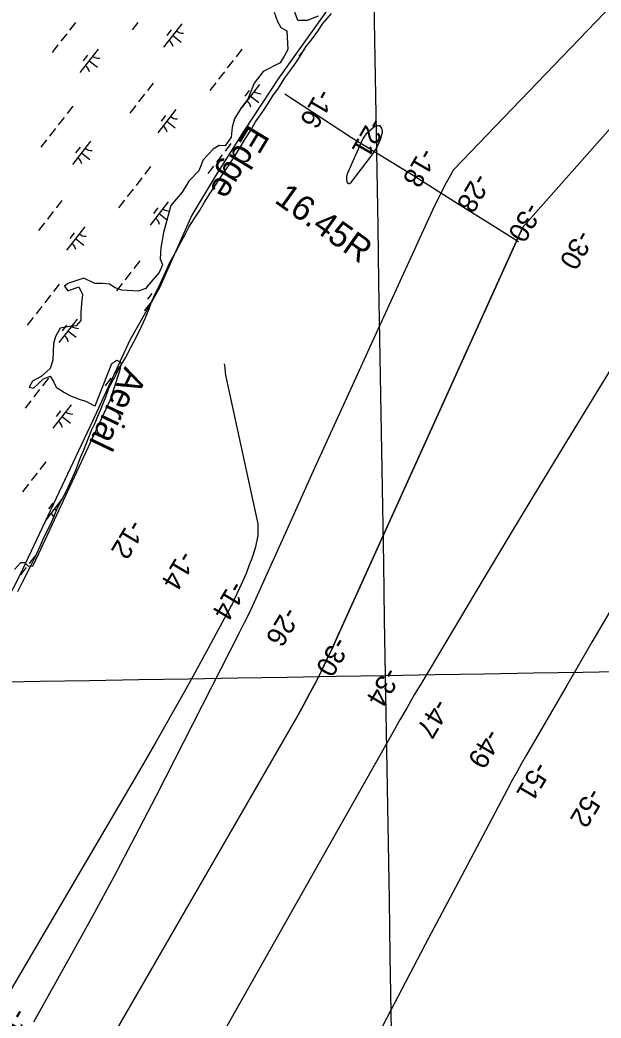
# Model space of a CAD drawing. Extents: x 3888273 to 3909528, y 158682 to 181032.
# Drawn here: x 3898591 to 3899572, y 168295 to 169980 of the extents above; entities that cross this region are included whole.
import ezdxf

# ---------------------------------------------------------------- set-up
doc = ezdxf.new("R2010")
doc.units = 0
for name, color, linetype in [('V-GRID-MAJR', 7, 'Continuous'), ('V-LEVE-TOET', 7, 'Continuous'), ('V-RIVR-EDGE', 7, 'Continuous'), ('V-RIVR-IDEN', 7, 'Continuous'), ('V-RIVR-RANG', 7, 'Continuous'), ('V-RRAP-FSHR', 7, 'Continuous'), ('V-STRM-FMON', 7, 'Continuous'), ('V-TOPO-DPTH', 7, 'Continuous'), ('V-TOPO-MAJR', 7, 'Continuous'), ('V-TOPO-MINR', 7, 'Continuous'), ('V-WETL-SWMP', 7, 'Continuous')]:
    doc.layers.add(name, color=color, linetype=linetype)

msp = doc.modelspace()

# ---------------------------------------------------------------- linework, layer by layer
at = {"layer": 'V-GRID-MAJR'}
for points in [[(3899339.3, 161091.9), (3899310.2, 162813.4), (3899208, 168873.7), (3899105.7, 174933.9), (3899088.2, 175974.6)], [(3893488.4, 168777.6), (3893877.7, 168784.1), (3899208, 168873.7), (3904538.3, 168964), (3905476.7, 168980)]]:
    msp.add_spline(points, degree=3, dxfattribs=at)
at = {"layer": 'V-LEVE-TOET'}
msp.add_lwpolyline([(3899037.7, 169855.3), (3899116.1, 169804.2), (3899150.3, 169781.8), (3899256, 169716.6), (3899330.3, 169669.5), (3899388.6, 169633.4), (3899432.4, 169606.3)], dxfattribs=at)
at = {"layer": 'V-RIVR-EDGE'}
for points in [[(3899094.2, 169986.6), (3899075.6, 169979.2), (3899059.8, 169979.2), (3899049.6, 170007)], [(3899019.9, 169993.1), (3899025.4, 169977.3), (3899031, 169967.1), (3899041.2, 169961.5), (3899043.1, 169929.9), (3899036.6, 169918.8), (3899030.1, 169907.6), (3899001.3, 169892.7), (3898986.4, 169873.2), (3898975.3, 169846.3), (3898964.1, 169831.4), (3898953, 169812.8), (3898949.2, 169798.9), (3898947.4, 169782.2), (3898937.2, 169767.3), (3898926.9, 169768.2), (3898916.7, 169761.7), (3898900, 169744.1), (3898892.6, 169725.5), (3898875.8, 169707.8), (3898864.7, 169689.2), (3898845.2, 169666.9), (3898833.1, 169621.4), (3898828.5, 169595.4), (3898827.5, 169576.8), (3898831.2, 169566.6), (3898825.7, 169553.6), (3898805.2, 169529.4), (3898803.4, 169526.6), (3898790.4, 169522), (3898762.5, 169523.8), (3898751.3, 169527.6), (3898742, 169534.1), (3898730, 169535), (3898716.9, 169535), (3898698.4, 169544.3), (3898671.4, 169535), (3898670.5, 169534.1), (3898665.8, 169530.4), (3898671.4, 169522.9), (3898690, 169529.4), (3898696.5, 169516.4), (3898694.6, 169501.5), (3898693.7, 169486.7), (3898693.7, 169472.7), (3898685.4, 169463.5), (3898674.2, 169462.5), (3898658.4, 169459.7), (3898651, 169445.8), (3898647.3, 169433.7), (3898646.3, 169405.8), (3898641.7, 169391.9), (3898626.8, 169378), (3898611.9, 169370.5), (3898606.4, 169360.3), (3898613.8, 169358.5), (3898630.5, 169374.2), (3898641.7, 169378.9), (3898648.2, 169368.7), (3898651.9, 169360.3), (3898665.8, 169351), (3898676.1, 169345.4), (3898690.9, 169339.9), (3898703, 169336.1), (3898713.2, 169330.6), (3898717.9, 169328.7), (3898745.8, 169400.3), (3898754.1, 169405.8), (3898761.5, 169402.1), (3898758.8, 169387.3), (3898743, 169338.9), (3898622.2, 169078.8), (3898611.9, 169057.4), (3898604.5, 169058.3), (3898598.9, 169063.9), (3898591.5, 169063.9), (3898581.3, 169052.7)]]:
    msp.add_lwpolyline(points, dxfattribs=at)
at = {"layer": 'V-RRAP-FSHR'}
msp.add_lwpolyline([(3899117.7, 170008.4), (3899027.9, 169882.5), (3898969.1, 169793.2), (3898920.8, 169716.9), (3898880.8, 169650.3), (3898826.2, 169527.8), (3898776.3, 169439.3), (3898713.1, 169302.7), (3898590.4, 169042.7), (3898568.5, 169000.3), (3898403.8, 168721), (3898300.8, 168557.2), (3898196.4, 168382.2), (3898104, 168220.1)], dxfattribs=at)
at = {"layer": 'V-TOPO-DPTH'}
for points in [[(3899775.7, 170198.7), (3899322.9, 169727), (3899310.1, 169704.8), (3899298.3, 169682.1), (3899287.1, 169659), (3899183, 169431.8), (3899148.7, 169356.5), (3899114.4, 169281.2), (3899080.3, 169205.9), (3899046.3, 169130.5), (3898994.3, 169014.8), (3898986.2, 168997.3), (3898978, 168979.8), (3898969.5, 168962.5), (3898960.9, 168945.3), (3898820.1, 168669.4), (3898784.9, 168601.4), (3898749.2, 168533.7), (3898712.7, 168466.3), (3898675.7, 168399.3), (3898613.6, 168288.2)], [(3898720.4, 168217.9), (3899049.2, 168787.3), (3899059.7, 168805.9), (3899070.1, 168824.6), (3899080.1, 168843.5), (3899090, 168862.5), (3899099.6, 168881.6), (3899109, 168900.8), (3899118.2, 168920.1), (3899127.1, 168939.6), (3899439.6, 169630.1), (3899917.5, 170170.5)], [(3898720.4, 168217.9), (3899049.2, 168787.3), (3899059.7, 168805.9), (3899070.1, 168824.6), (3899080.1, 168843.5), (3899090, 168862.5), (3899099.6, 168881.6), (3899109, 168900.8), (3899118.2, 168920.1), (3899127.1, 168939.6), (3899439.6, 169630.1), (3899917.5, 170170.5)], [(3899196.2, 169770.2), (3899199.8, 169780.1), (3899202.6, 169790.4), (3899203, 169792.3), (3899201.6, 169797.6), (3899199.1, 169801), (3899194.9, 169801.5), (3899189.6, 169800.1), (3899178.8, 169790.8), (3899175.4, 169787.6), (3899172.4, 169784.1), (3899169.9, 169780.2), (3899167.8, 169776.1), (3899144.1, 169722.4), (3899142.8, 169718.6), (3899142, 169714.8), (3899142, 169710.8), (3899142.4, 169706.9), (3899143.8, 169705), (3899145.3, 169704), (3899147.1, 169704.2), (3899149.1, 169705.3), (3899185.3, 169752.1), (3899191.2, 169761), (3899196.2, 169770.2)], [(3899196.2, 169770.2), (3899199.8, 169780.1), (3899202.6, 169790.4), (3899203, 169792.3), (3899201.6, 169797.6), (3899199.1, 169801), (3899194.9, 169801.5), (3899189.6, 169800.1), (3899178.8, 169790.8), (3899175.4, 169787.6), (3899172.4, 169784.1), (3899169.9, 169780.2), (3899167.8, 169776.1), (3899144.1, 169722.4), (3899142.8, 169718.6), (3899142, 169714.8), (3899142, 169710.8), (3899142.4, 169706.9), (3899143.8, 169705), (3899145.3, 169704), (3899147.1, 169704.2), (3899149.1, 169705.3), (3899185.3, 169752.1), (3899191.2, 169761), (3899196.2, 169770.2)], [(3899634.6, 169465.9), (3899562.8, 169349.4), (3899515.1, 169271.5), (3899467.7, 169193.5), (3899420.5, 169115.3), (3899373.5, 169036.9), (3899269, 168861.8), (3899256.5, 168840.8), (3899244.2, 168819.8), (3899232.1, 168798.7), (3899220, 168777.5), (3898896, 168204.1)], [(3899634.6, 169465.9), (3899562.8, 169349.4), (3899515.1, 169271.5), (3899467.7, 169193.5), (3899420.5, 169115.3), (3899373.5, 169036.9), (3899269, 168861.8), (3899256.5, 168840.8), (3899244.2, 168819.8), (3899232.1, 168798.7), (3899220, 168777.5), (3898896, 168204.1)]]:
    msp.add_lwpolyline(points, dxfattribs=at)
at = {"layer": 'V-TOPO-MAJR'}
msp.add_lwpolyline([(3899599.1, 169002.5), (3899556.4, 168929.6), (3899513.9, 168856.6), (3899445.9, 168739.7), (3899437.6, 168725.1), (3899429.3, 168710.4), (3899421.2, 168695.7), (3899413.3, 168680.8), (3899325.8, 168516), (3899280.5, 168430.2), (3899235.3, 168344.3), (3899190.3, 168258.2)], dxfattribs=at)
at = {"layer": 'V-TOPO-MINR'}
for points in [[(3899775.7, 170198.7), (3899322.9, 169727), (3899310.1, 169704.8), (3899298.3, 169682.1), (3899287.1, 169659), (3899183, 169431.8), (3899148.7, 169356.5), (3899114.4, 169281.2), (3899080.3, 169205.9), (3899046.3, 169130.5), (3898994.3, 169014.8), (3898986.2, 168997.3), (3898978, 168979.8), (3898969.5, 168962.5), (3898960.9, 168945.3), (3898820.1, 168669.4), (3898784.9, 168601.4), (3898749.2, 168533.7), (3898712.7, 168466.3), (3898675.7, 168399.3), (3898613.6, 168288.2)], [(3899917.5, 170170.5), (3899439.6, 169630.1), (3899127.1, 168939.6), (3899118.2, 168920.1), (3899109, 168900.8), (3899099.6, 168881.6), (3899090, 168862.5), (3899080.1, 168843.5), (3899070.1, 168824.6), (3899059.7, 168805.9), (3899049.2, 168787.3), (3898720.4, 168217.9)], [(3899196.2, 169770.2), (3899199.8, 169780.1), (3899202.6, 169790.4), (3899203, 169792.3), (3899201.6, 169797.6), (3899199.1, 169801), (3899194.9, 169801.5), (3899189.6, 169800.1), (3899178.8, 169790.8), (3899175.4, 169787.6), (3899172.4, 169784.1), (3899169.9, 169780.2), (3899167.8, 169776.1), (3899144.1, 169722.4), (3899142.8, 169718.6), (3899142, 169714.8), (3899142, 169710.8), (3899142.4, 169706.9), (3899143.8, 169705), (3899145.3, 169704), (3899147.1, 169704.2), (3899149.1, 169705.3), (3899185.3, 169752.1), (3899191.2, 169761), (3899196.2, 169770.2)], [(3899634.6, 169465.9), (3899562.8, 169349.4), (3899515.1, 169271.5), (3899467.7, 169193.5), (3899420.5, 169115.3), (3899373.5, 169036.9), (3899269, 168861.8), (3899256.5, 168840.8), (3899244.2, 168819.8), (3899232.1, 168798.7), (3899220, 168777.5), (3898896, 168204.1)], [(3898935.3, 169399.3), (3898935.8, 169396.9), (3898938, 169380.3), (3898992.5, 169129.8), (3898992.2, 169109.4), (3898988.1, 169088.6), (3898982, 169071.2), (3898977.3, 169058.5), (3898972.4, 169045.9), (3898967.1, 169033.4), (3898961.6, 169021), (3898952.6, 169001.7), (3898951.4, 168999.1), (3898950.1, 168996.5), (3898948.8, 168993.9), (3898947.5, 168991.4), (3898898.8, 168901.8), (3898872.9, 168854.6), (3898846.7, 168807.6), (3898820, 168760.9), (3898793, 168714.3), (3898566.2, 168328)]]:
    msp.add_lwpolyline(points, dxfattribs=at)
at = {"layer": 'V-WETL-SWMP'}
for p, q in [((3899102.2, 169973.9), (3899116.6, 169990.9)), ((3898684.4, 169975.5), (3898674.6, 169962.9)), ((3898789.9, 169975.8), (3898780.1, 169963.2)), ((3898864, 169973.3), (3898833.3, 169933.9)), ((3899093.7, 169961.2), (3899102.2, 169973.9)), ((3898669.7, 169956.6), (3898659.9, 169944)), ((3898846.3, 169963.1), (3898838.9, 169953.6)), ((3899082.9, 169946.2), (3899093.7, 169961.2)), ((3898848.7, 169953.6), (3898862.9, 169942.5)), ((3899073.6, 169934.7), (3899082.9, 169946.2)), ((3898654.9, 169937.7), (3898645.1, 169925)), ((3898722.8, 169930.9), (3898692.1, 169891.4)), ((3898965.4, 169930.5), (3898955.6, 169917.8)), ((3899070.9, 169930.5), (3899061.8, 169918.8)), ((3899062.4, 169917.3), (3899073.6, 169934.7)), ((3898705, 169920.6), (3898697.7, 169911.1)), ((3898707.4, 169911.1), (3898721.6, 169900.1)), ((3898950.6, 169911.5), (3898940.8, 169898.9)), ((3899048.1, 169896), (3899056.6, 169907.8)), ((3899056.6, 169907.8), (3899062.4, 169917.3)), ((3898935.9, 169892.6), (3898926.1, 169880)), ((3899038, 169882.1), (3899048.1, 169896)), ((3898815.7, 169873.4), (3898805.9, 169860.8)), ((3898921.2, 169873.6), (3898911.3, 169861)), ((3898995.3, 169871.2), (3898964.6, 169831.7)), ((3899027.2, 169865.1), (3899038, 169882.1)), ((3898801, 169854.5), (3898791.1, 169841.8)), ((3898977.5, 169860.9), (3898970.2, 169851.4)), ((3899017.9, 169852.1), (3899027.2, 169865.1)), ((3898980, 169851.4), (3898994.2, 169840.4)), ((3898999.8, 169824), (3899008.6, 169837.4)), ((3899008.6, 169837.4), (3899017.9, 169852.1)), ((3898680, 169834.5), (3898670.2, 169821.9)), ((3898786.2, 169835.5), (3898776.4, 169822.9)), ((3898854.1, 169828.7), (3898823.4, 169789.3)), ((3898988.5, 169807.8), (3898999.8, 169824)), ((3898665.3, 169815.6), (3898655.4, 169803)), ((3898836.3, 169818.5), (3898828.9, 169809)), ((3898838.7, 169809), (3898852.9, 169797.9)), ((3898979.7, 169792.8), (3898988.5, 169807.8)), ((3898650.5, 169796.7), (3898640.7, 169784)), ((3898971.6, 169780.1), (3898979.7, 169792.8)), ((3898635.8, 169777.7), (3898626, 169765.1)), ((3898709.9, 169775.3), (3898679.2, 169735.8)), ((3898947, 169771.3), (3898937.2, 169758.6)), ((3898961.5, 169763.1), (3898971.6, 169780.1)), ((3898692.2, 169765), (3898684.8, 169755.5)), ((3898694.6, 169755.5), (3898708.8, 169744.5)), ((3898952.6, 169748.5), (3898961.5, 169763.1)), ((3898932.2, 169752.3), (3898922.4, 169739.7)), ((3898942.6, 169733.9), (3898952.6, 169748.5)), ((3898811.3, 169732.4), (3898801.4, 169719.8)), ((3898917.5, 169733.4), (3898907.7, 169720.7)), ((3898930.6, 169715.7), (3898942.6, 169733.9)), ((3898796.5, 169713.5), (3898786.7, 169700.8)), ((3898920.6, 169701), (3898930.6, 169715.7)), ((3898781.8, 169694.5), (3898772, 169681.9)), ((3898902.4, 169672.6), (3898911.7, 169687.6)), ((3898911.7, 169687.6), (3898920.6, 169701)), ((3898661.6, 169675.3), (3898651.8, 169662.7)), ((3898767.1, 169675.6), (3898757.2, 169663)), ((3898841.2, 169673.1), (3898810.5, 169633.6)), ((3898893.9, 169658), (3898902.4, 169672.6)), ((3898646.9, 169656.4), (3898637, 169643.8)), ((3898823.4, 169662.8), (3898816.1, 169653.4)), ((3898825.8, 169653.4), (3898840.1, 169642.3)), ((3898885, 169644.5), (3898893.9, 169658)), ((3898632.1, 169637.5), (3898622.3, 169624.8)), ((3898876.1, 169630.3), (3898885, 169644.5)), ((3898700, 169630.7), (3898669.3, 169591.2)), ((3898682.2, 169620.4), (3898674.8, 169610.9)), ((3898860.7, 169601.5), (3898869.6, 169618.1)), ((3898869.6, 169618.1), (3898876.1, 169630.3)), ((3898684.6, 169610.9), (3898698.8, 169599.9)), ((3898853.4, 169587.3), (3898860.7, 169601.5)), ((3898844.6, 169571.5), (3898853.4, 169587.3)), ((3898792.9, 169573.2), (3898783, 169560.6)), ((3898825.8, 169530.8), (3898844.6, 169571.5)), ((3898778.1, 169554.3), (3898768.3, 169541.6)), ((3898657.2, 169534.3), (3898647.3, 169521.7)), ((3898763.4, 169535.3), (3898753.6, 169522.7)), ((3898813.5, 169518.3), (3898806.1, 169508.8)), ((3898813.1, 169504), (3898820, 169519.8)), ((3898820, 169519.8), (3898825.8, 169530.8)), ((3898642.4, 169515.4), (3898632.6, 169502.8)), ((3898814.3, 169506.7), (3898800.5, 169489.1)), ((3898808.9, 169492.2), (3898813.1, 169504)), ((3898627.7, 169496.5), (3898617.9, 169483.8)), ((3898802.4, 169476), (3898808.9, 169492.2)), ((3898613, 169477.5), (3898603.1, 169464.9)), ((3898687.1, 169475), (3898656.4, 169435.6)), ((3898795.1, 169461.4), (3898802.4, 169476)), ((3898669.3, 169464.8), (3898662, 169455.3)), ((3898671.7, 169455.3), (3898685.9, 169444.3)), ((3898788.5, 169447.2), (3898795.1, 169461.4)), ((3898777.8, 169427), (3898788.5, 169447.2)), ((3898768.9, 169409.7), (3898777.8, 169427)), ((3898758.9, 169393.1), (3898768.9, 169409.7)), ((3898759, 169394.3), (3898749.1, 169381.7)), ((3898750.8, 169376.9), (3898758.9, 169393.1)), ((3898638.8, 169375.1), (3898628.9, 169362.5)), ((3898744.2, 169375.4), (3898734.4, 169362.7)), ((3898741.6, 169360.3), (3898750.8, 169376.9)), ((3898624, 169356.2), (3898614.2, 169343.6)), ((3898736.6, 169346.5), (3898741.6, 169360.3)), ((3898609.3, 169337.2), (3898599.5, 169324.6)), ((3898727.8, 169324), (3898736.6, 169346.5)), ((3898677.1, 169330.4), (3898646.4, 169291)), ((3898659.4, 169320.2), (3898652, 169310.7)), ((3898722, 169311), (3898727.8, 169324)), ((3898661.8, 169310.7), (3898676, 169299.7)), ((3898712.1, 169288.5), (3898717.5, 169300)), ((3898717.5, 169300), (3898722, 169311)), ((3898706, 169272.8), (3898712.1, 169288.5)), ((3898699.1, 169255.8), (3898706, 169272.8)), ((3898692.9, 169241.2), (3898699.1, 169255.8)), ((3898634.3, 169234.1), (3898624.5, 169221.5)), ((3898685.3, 169220.3), (3898692.9, 169241.2)), ((3898619.6, 169215.2), (3898609.8, 169202.6)), ((3898678.4, 169204.9), (3898685.3, 169220.3)), ((3898668.8, 169184), (3898678.4, 169204.9)), ((3898604.9, 169196.2), (3898595, 169183.6)), ((3898660.3, 169168.2), (3898668.8, 169184)), ((3898663, 169173.2), (3898633.6, 169135.4)), ((3898646.5, 169164.6), (3898639.1, 169155.1)), ((3898654.2, 169156.8), (3898660.3, 169168.2)), ((3898647.3, 169139.8), (3898654.2, 169156.8)), ((3898648.9, 169155.1), (3898652.4, 169152.4)), ((3898640.4, 169125.2), (3898647.3, 169139.8)), ((3898631.9, 169107.5), (3898640.4, 169125.2)), ((3898625, 169092.1), (3898631.9, 169107.5)), ((3898616.2, 169073.2), (3898625, 169092.1)), ((3898615.9, 169074.9), (3898606.1, 169062.3)), ((3898609.3, 169058.9), (3898616.2, 169073.2)), ((3898601.2, 169056), (3898591.4, 169043.4)), ((3898595, 169031.3), (3898609.3, 169058.9)), ((3898587.3, 169015.5), (3898595, 169031.3))]:
    msp.add_line(p, q, dxfattribs=at)
for centre, start, end in [((3898865.8, 169975.2), 231.343, 272.8866), ((3898831.9, 169931.6), 11.343, 52.8866), ((3898724.6, 169932.8), 231.343, 272.8866), ((3898690.7, 169889.2), 11.343, 52.8866), ((3898997.1, 169873.1), 231.343, 272.8866), ((3898963.2, 169829.5), 11.343, 52.8866), ((3898855.9, 169830.6), 231.343, 272.8866), ((3898821.9, 169787), 11.343, 52.8866), ((3898711.7, 169777.2), 231.343, 272.8866), ((3898677.8, 169733.6), 11.343, 52.8866), ((3898843, 169675), 231.343, 272.8866), ((3898809.1, 169631.4), 11.343, 52.8866), ((3898701.8, 169632.6), 231.343, 272.8866), ((3898667.8, 169589), 11.343, 52.8866), ((3898799.1, 169486.8), 45.5412, 52.8866), ((3898688.9, 169477), 231.343, 272.8866), ((3898655, 169433.4), 11.343, 52.8866), ((3898678.9, 169332.4), 231.343, 272.8866), ((3898645, 169288.8), 11.343, 52.8866), ((3898666.1, 169176.8), 231.343, 238.4031), ((3898632.1, 169133.2), 27.1248, 52.8866)]:
    msp.add_arc(centre, 17.6, start, end, dxfattribs=at)

# ---------------------------------------------------------------- texts
at = {"layer": 'V-RIVR-IDEN'}
for s, rotation, p in [('Edge', 238.7537, (3898977.8, 169805.4)), ('Aerial', 244.4695, (3898768.2, 169396.2))]:
    msp.add_text(s, height=42, rotation=rotation, dxfattribs=at).set_placement(p)
at = {"layer": 'V-RIVR-RANG'}
for s, rotation, p in [('-16', 239.8883, (3899094.9, 169866.3)), ('-21', 239.8883, (3899182.2, 169817.6)), ('-18', 239.8883, (3899268.2, 169766.6)), ('-28', 239.8883, (3899359.1, 169724)), ('-30', 239.8883, (3899445.9, 169674.3)), ('-30', 240.0287, (3899532.8, 169627.9)), ('-12', 239.0483, (3898776.4, 169139.3)), ('-14', 239.0483, (3898861.6, 169086.8)), ('-14', 239.0483, (3898947.5, 169035.6)), ('-26', 239.0483, (3899037.8, 168991.8)), ('-30', 239.1892, (3899122.1, 168941.2)), ('-34', 239.1892, (3899207.5, 168889.8)), ('-47', 239.1892, (3899291.3, 168836.8)), ('-49', 239.1892, (3899378.8, 168785.9)), ('-51', 239.1892, (3899460.6, 168730.5)), ('-52', 239.1892, (3899551.3, 168686.3)), ('-17', 238.6383, (3898581.1, 168315))]:
    msp.add_text(s, height=33.5, rotation=rotation, dxfattribs=at).set_placement(p)
at = {"layer": 'V-STRM-FMON'}
msp.add_text('16.45R', height=42, rotation=324.3922, dxfattribs=at).set_placement((3899018.6, 169673.2))

doc.saveas('drawing.dxf')
